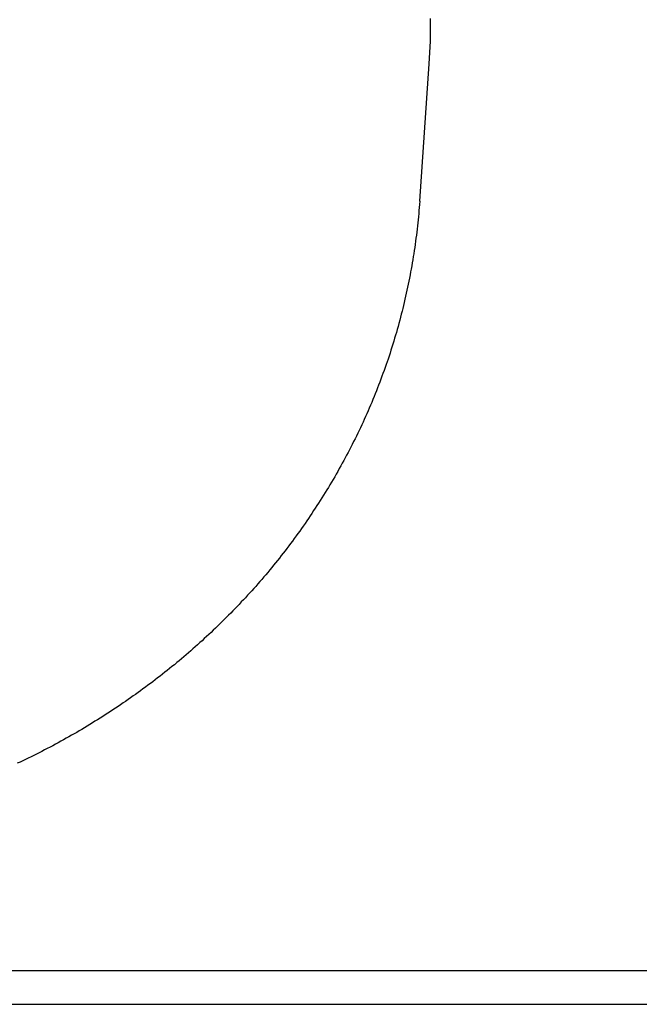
# Model space of a CAD drawing. Extents: x 1107 to 4046, y 937 to 3355.
# Tile 591 of 656: x 2211.65 to 2213.95, y 2682.48 to 2686.13. Entities that reach past the tile are written whole.
import ezdxf

# ---------------------------------------------------------------- set-up
doc = ezdxf.new("R2010")
doc.units = 0
doc.layers.add('KF_VIDA_L___C_REAR', color=7, linetype='CONTINUOUS')

# ---------------------------------------------------------------- blocks, each defined once
blk = doc.blocks.new('KF_VIDA_L___C_REAR')
at = {"layer": 'KF_VIDA_L___C_REAR'}
for p, q in [((26.159162, 996.243727), (26.194874, 996.754112)), ((-46.917343, 993.38744), (42.917343, 993.38744)), ((-46.917343, 993.26244), (42.917343, 993.26244))]:
    blk.add_line(p, q, dxfattribs=at)
for points in [[(26.1949, 996.754, 0), (26.1974, 996.796, 0), (26.1991, 996.838, 0), (26.1999, 996.88, 0), (26.1999, 996.922, 0)], [(26.1592, 996.244, 0), (26.1583, 996.232, 0), (26.1574, 996.221, 0), (26.1565, 996.209, 0), (26.1555, 996.198, 0), (26.1544, 996.186, 0), (26.1533, 996.175, 0), (26.1521, 996.163, 0), (26.1509, 996.152, 0), (26.1496, 996.14, 0), (26.1482, 996.129, 0), (26.1468, 996.118, 0), (26.1454, 996.106, 0), (26.1439, 996.095, 0), (26.1423, 996.083, 0), (26.1407, 996.072, 0), (26.139, 996.061, 0), (26.1372, 996.049, 0), (26.1354, 996.038, 0), (26.1336, 996.026, 0), (26.1317, 996.015, 0), (26.1297, 996.004, 0), (26.1277, 995.992, 0), (26.1256, 995.981, 0), (26.1235, 995.97, 0), (26.1213, 995.958, 0), (26.119, 995.947, 0), (26.1167, 995.936, 0), (26.1144, 995.925, 0), (26.112, 995.913, 0), (26.1095, 995.902, 0), (26.107, 995.891, 0), (26.1044, 995.88, 0), (26.1018, 995.868, 0), (26.0991, 995.857, 0), (26.0964, 995.846, 0), (26.0936, 995.835, 0), (26.0908, 995.824, 0), (26.0879, 995.813, 0), (26.0849, 995.802, 0), (26.0819, 995.79, 0), (26.0789, 995.779, 0), (26.0758, 995.768, 0), (26.0726, 995.757, 0), (26.0694, 995.746, 0), (26.0661, 995.735, 0), (26.0628, 995.724, 0), (26.0594, 995.713, 0), (26.056, 995.702, 0), (26.0525, 995.691, 0), (26.049, 995.68, 0), (26.0454, 995.669, 0), (26.0418, 995.658, 0), (26.0381, 995.648, 0), (26.0343, 995.637, 0), (26.0305, 995.626, 0), (26.0267, 995.615, 0), (26.0228, 995.604, 0), (26.0188, 995.594, 0), (26.0148, 995.583, 0), (26.0108, 995.572, 0), (26.0067, 995.561, 0), (26.0025, 995.551, 0), (25.9983, 995.54, 0), (25.9941, 995.529, 0), (25.9898, 995.519, 0), (25.9854, 995.508, 0), (25.981, 995.497, 0), (25.9765, 995.487, 0), (25.972, 995.476, 0), (25.9674, 995.466, 0), (25.9628, 995.455, 0), (25.9582, 995.445, 0), (25.9535, 995.434, 0), (25.9487, 995.424, 0), (25.9439, 995.414, 0), (25.939, 995.403, 0), (25.9341, 995.393, 0), (25.9292, 995.383, 0), (25.9242, 995.372, 0), (25.9191, 995.362, 0), (25.914, 995.352, 0), (25.9089, 995.341, 0), (25.9037, 995.331, 0), (25.8985, 995.321, 0), (25.8932, 995.311, 0), (25.8878, 995.301, 0), (25.8825, 995.291, 0), (25.877, 995.281, 0), (25.8716, 995.271, 0), (25.866, 995.261, 0), (25.8605, 995.251, 0), (25.8549, 995.241, 0), (25.8492, 995.231, 0), (25.8435, 995.221, 0), (25.8378, 995.211, 0), (25.832, 995.201, 0), (25.8261, 995.191, 0), (25.8202, 995.181, 0), (25.8143, 995.172, 0), (25.8083, 995.162, 0), (25.8023, 995.152, 0), (25.7963, 995.143, 0), (25.7902, 995.133, 0), (25.784, 995.123, 0), (25.7778, 995.114, 0), (25.7716, 995.104, 0), (25.7653, 995.095, 0), (25.759, 995.085, 0), (25.7526, 995.076, 0), (25.7462, 995.066, 0), (25.7398, 995.057, 0), (25.7333, 995.047, 0), (25.7268, 995.038, 0), (25.7202, 995.029, 0), (25.7136, 995.019, 0), (25.7069, 995.01, 0), (25.7002, 995.001, 0), (25.6935, 994.992, 0), (25.6867, 994.982, 0), (25.6799, 994.973, 0), (25.673, 994.964, 0), (25.6661, 994.955, 0), (25.6592, 994.946, 0), (25.6522, 994.937, 0), (25.6452, 994.928, 0), (25.6381, 994.919, 0), (25.631, 994.91, 0), (25.6239, 994.901, 0), (25.6167, 994.893, 0), (25.6095, 994.884, 0), (25.6023, 994.875, 0), (25.595, 994.866, 0), (25.5876, 994.857, 0), (25.5803, 994.849, 0), (25.5729, 994.84, 0), (25.5654, 994.832, 0), (25.5579, 994.823, 0), (25.5504, 994.814, 0), (25.5429, 994.806, 0), (25.5353, 994.797, 0), (25.5277, 994.789, 0), (25.52, 994.781, 0), (25.5123, 994.772, 0), (25.5046, 994.764, 0), (25.4968, 994.756, 0), (25.489, 994.747, 0), (25.4811, 994.739, 0), (25.4733, 994.731, 0), (25.4654, 994.723, 0), (25.4574, 994.715, 0), (25.4494, 994.707, 0), (25.4414, 994.699, 0), (25.4334, 994.691, 0), (25.4253, 994.683, 0), (25.4172, 994.675, 0), (25.409, 994.667, 0), (25.4008, 994.659, 0), (25.3926, 994.651, 0), (25.3844, 994.643, 0), (25.3761, 994.635, 0), (25.3678, 994.628, 0), (25.3594, 994.62, 0), (25.351, 994.612, 0), (25.3426, 994.605, 0), (25.3342, 994.597, 0), (25.3257, 994.59, 0), (25.3172, 994.582, 0), (25.3087, 994.575, 0), (25.3001, 994.567, 0), (25.2915, 994.56, 0), (25.2829, 994.552, 0), (25.2742, 994.545, 0), (25.2655, 994.538, 0), (25.2568, 994.531, 0), (25.248, 994.523, 0), (25.2392, 994.516, 0), (25.2304, 994.509, 0), (25.2216, 994.502, 0), (25.2127, 994.495, 0), (25.2038, 994.488, 0), (25.1949, 994.481, 0), (25.1859, 994.474, 0), (25.1769, 994.467, 0), (25.1679, 994.46, 0), (25.1589, 994.453, 0), (25.1498, 994.447, 0), (25.1407, 994.44, 0), (25.1316, 994.433, 0), (25.1224, 994.426, 0), (25.1133, 994.42, 0), (25.1041, 994.413, 0), (25.0948, 994.407, 0), (25.0856, 994.4, 0), (25.0763, 994.394, 0), (25.067, 994.387, 0), (25.0576, 994.381, 0), (25.0483, 994.374, 0), (25.0389, 994.368, 0), (25.0295, 994.362, 0), (25.02, 994.355, 0), (25.0106, 994.349, 0), (25.0011, 994.343, 0), (24.9915, 994.337, 0), (24.982, 994.331, 0), (24.9724, 994.325, 0), (24.9629, 994.319, 0), (24.9532, 994.313, 0), (24.9436, 994.307, 0), (24.934, 994.301, 0), (24.9243, 994.295, 0), (24.9146, 994.289, 0), (24.9048, 994.283, 0), (24.8951, 994.278, 0), (24.8853, 994.272, 0), (24.8755, 994.266, 0), (24.8657, 994.261, 0), (24.8559, 994.255, 0), (24.846, 994.25, 0), (24.8361, 994.244, 0), (24.8262, 994.239, 0), (24.8163, 994.233, 0), (24.8063, 994.228, 0), (24.7963, 994.222, 0), (24.7864, 994.217, 0), (24.7763, 994.212, 0), (24.7663, 994.207, 0), (24.7563, 994.201, 0), (24.7462, 994.196, 0), (24.7361, 994.191, 0), (24.726, 994.186, 0), (24.7158, 994.181, 0), (24.7057, 994.176, 0), (24.6955, 994.171, 0), (24.6853, 994.166, 0), (24.6751, 994.161, 0), (24.6649, 994.157, 0)]]:
    blk.add_polyline3d(points, dxfattribs=at)

msp = doc.modelspace()

# ---------------------------------------------------------------- block references
at = {"layer": 'KF_VIDA_L___C_REAR'}
msp.add_blockref('KF_VIDA_L___C_REAR', (2186.9791, 1689.2132), dxfattribs=at)

doc.saveas('drawing.dxf')
